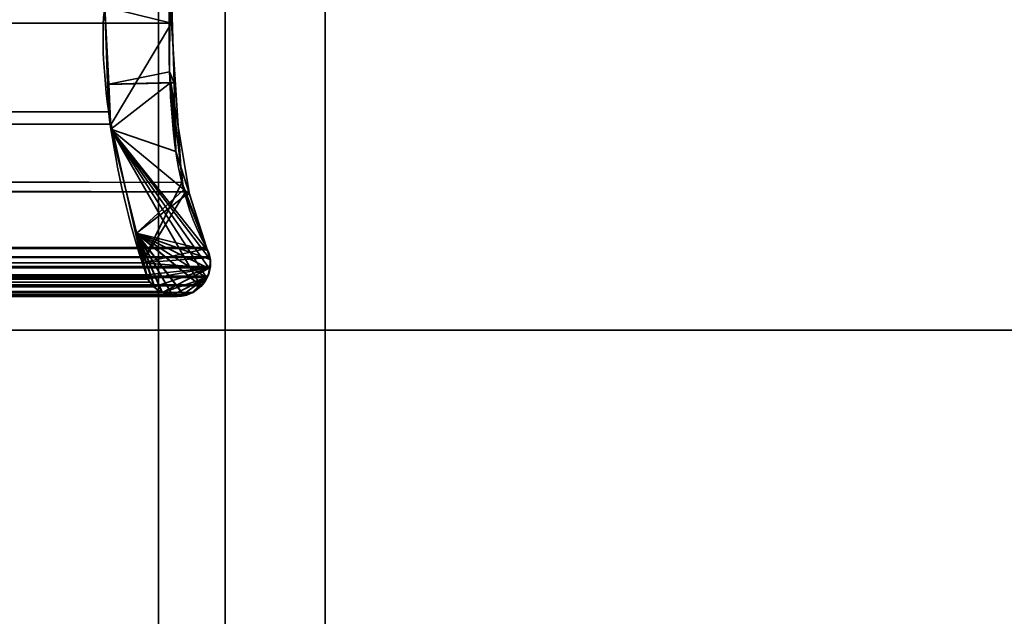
# Model space of a CAD drawing. Header units: millimetres. Extents: x -508 to 6708, y -110 to 248.
# Tile 440 of 656: x 310 to 325, y -10 to -1. Entities that reach past the tile are written whole.
import ezdxf

# ---------------------------------------------------------------- set-up
doc = ezdxf.new("R2010")
doc.units = ezdxf.units.MM
doc.layers.add('151', color=7, linetype='Continuous', true_color=0xffffff)

# ---------------------------------------------------------------- blocks, each defined once
blk = doc.blocks.new('UG_SURFACE_001')
at = {"layer": '151', "color": 252, "linetype": 'Continuous', "lineweight": 35}
for points in [[(507.5, -5.3, 2215.25), (507.5, 229.4, 2215.25), (-507.5, 229.4, 2215.25), (-507.5, -5.3, 2215.25)], [(-357.5, -5.3, 2065.25), (-357.5, 229.4, 2065.25), (357.5, 229.4, 2065.25), (357.5, -5.3, 2065.25)], [(507.5, -5.3, 2215.25), (-507.5, -5.3, 2215.25), (-357.5, -5.3, 2065.25), (357.5, -5.3, 2065.25)]]:
    blk.add_3dface(points, dxfattribs=at)
blk = doc.blocks.new('UG_SURFACE_205')
at = {"layer": '151', "color": 252, "linetype": 'Continuous', "lineweight": 35}
for points in [[(-314.5, -22.22, 2021.75), (314.5, -22.22, 2021.75), (314.5, 61.62, 2021.75), (-314.5, 61.62, 2021.75)], [(-313, -22.22, 2020.25), (-313, 61.62, 2020.25), (313, 61.62, 2020.25), (313, -22.22, 2020.25)], [(313, -22.22, 2020.25), (313, 61.62, 2020.25), (314.5, 61.62, 2021.75), (314.5, -22.22, 2021.75)], [(-368, -5.3, 2075.25), (368, -5.3, 2075.25), (366.5, -5.3, 2073.75), (-366.5, -5.3, 2073.75)], [(-368, -5.3, 2075.25), (-368, -22.22, 2075.25), (368, -22.22, 2075.25), (368, -5.3, 2075.25)], [(-366.5, -5.3, 2073.75), (366.5, -5.3, 2073.75), (366.5, -22.22, 2073.75), (-366.5, -22.22, 2073.75)]]:
    blk.add_3dface(points, dxfattribs=at)
blk = doc.blocks.new('UG_SURFACE_206')
at = {"layer": '151', "color": 252, "linetype": 'Continuous', "lineweight": 35}
for points in [[(313, 61.62, 2020.25), (313, 61.62, -7.75), (313, -22.22, -7.75), (313, -22.22, 2020.25)], [(313, -22.22, -7.75), (313, 61.62, -7.75), (314.5, 61.62, -7.75), (314.5, -22.22, -7.75)], [(314.5, -22.22, 2021.75), (314.5, 61.62, 2021.75), (313, 61.62, 2020.25), (313, -22.22, 2020.25)], [(314.5, 61.62, 2021.75), (314.5, -22.22, 2021.75), (314.5, -22.22, -7.75), (314.5, 61.62, -7.75)]]:
    blk.add_3dface(points, dxfattribs=at)
blk = doc.blocks.new('UG_SURFACE_208')
at = {"layer": '151', "color": 7, "linetype": 'Continuous', "lineweight": 35}
for points in [[(312.164, -0.224, 2019.414), (-312.175, 1.646, 2019.425), (-312.167, -0.697, 2019.417)], [(-312.167, -0.697, 2019.417), (312.194, -0.693, 2019.444), (312.164, -0.224, 2019.414)], [(311.193, -0.45, 2018.443), (312.164, -0.224, 2019.414), (312.194, -0.693, 2019.444)], [(311.249, -2.025, 2018.499), (-311.282, -2.214, 2018.532), (-311.193, -0.45, 2018.443)], [(-311.193, -0.45, 2018.443), (311.193, -0.45, 2018.443), (311.249, -2.025, 2018.499)], [(311.29, -2.208, 2018.54), (311.249, -2.025, 2018.499), (311.193, -0.45, 2018.443), (312.194, -0.693, 2019.444)], [(312.348, -3.085, 2019.598), (312.194, -0.693, 2019.444), (-312.167, -0.697, 2019.417)], [(312.348, -3.085, 2019.598), (-312.167, -0.697, 2019.417), (-312.165, -1.426, 2019.415)], [(312.194, -0.693, 2019.444), (312.348, -3.085, 2019.598), (311.755, -4.289, 2019.005), (311.29, -2.208, 2018.54)], [(-312.165, -1.426, 2019.415), (-312.375, -3.193, 2019.625), (312.401, -3.223, 2019.651)], [(-312.165, -1.426, 2019.415), (312.401, -3.223, 2019.651), (312.348, -3.085, 2019.598)], [(311.249, -2.025, 2018.499), (311.29, -2.208, 2018.54), (-311.282, -2.214, 2018.532)], [(-311.286, -2.283, 2018.536), (311.29, -2.208, 2018.54), (311.755, -4.289, 2019.005)], [(-311.286, -2.283, 2018.536), (-311.282, -2.214, 2018.532), (311.29, -2.208, 2018.54)], [(311.755, -4.289, 2019.005), (-311.824, -4.466, 2019.073), (-311.286, -2.283, 2018.536)], [(311.755, -4.289, 2019.005), (312.348, -3.085, 2019.598), (312.401, -3.223, 2019.651)], [(-312.39, -3.231, 2019.64), (-312.718, -4.057, 2019.968), (312.718, -4.057, 2019.968)], [(-312.375, -3.193, 2019.625), (-312.39, -3.231, 2019.64), (312.401, -3.223, 2019.651)], [(312.718, -4.057, 2019.968), (312.401, -3.223, 2019.651), (-312.39, -3.231, 2019.64)], [(312.401, -3.223, 2019.651), (312.718, -4.057, 2019.968), (312.725, -4.074, 2019.975), (311.755, -4.289, 2019.005)], [(312.77, -4.201, 2020.02), (312.725, -4.074, 2019.975), (-312.725, -4.074, 2019.975), (-312.77, -4.201, 2020.02)], [(312.718, -4.057, 2019.968), (-312.718, -4.057, 2019.968), (-312.725, -4.074, 2019.975), (312.725, -4.074, 2019.975)], [(311.755, -4.289, 2019.005), (312.725, -4.074, 2019.975), (312.77, -4.201, 2020.02), (312.77, -4.211, 2020.02)], [(312.77, -4.211, 2020.02), (-312.77, -4.211, 2020.02), (-312.776, -4.343, 2020.026)], [(312.776, -4.343, 2020.026), (312.77, -4.211, 2020.02), (-312.776, -4.343, 2020.026)], [(-312.77, -4.201, 2020.02), (312.77, -4.211, 2020.02), (312.77, -4.201, 2020.02)], [(-312.77, -4.201, 2020.02), (-312.77, -4.211, 2020.02), (312.77, -4.211, 2020.02)], [(312.77, -4.211, 2020.02), (312.776, -4.343, 2020.026), (312.77, -4.366, 2020.02), (311.755, -4.289, 2019.005)], [(-312.776, -4.343, 2020.026), (-312.77, -4.366, 2020.02), (312.77, -4.366, 2020.02), (312.776, -4.343, 2020.026)], [(312.77, -4.366, 2020.02), (-312.77, -4.366, 2020.02), (-312.739, -4.488, 2019.989)], [(312.739, -4.488, 2019.989), (312.77, -4.366, 2020.02), (-312.739, -4.488, 2019.989)], [(311.755, -4.289, 2019.005), (311.818, -4.469, 2019.068), (-311.824, -4.466, 2019.073)], [(311.818, -4.469, 2019.068), (311.755, -4.289, 2019.005), (312.77, -4.366, 2020.02)], [(311.84, -4.532, 2019.09), (311.818, -4.469, 2019.068), (312.77, -4.366, 2020.02)], [(312.77, -4.366, 2020.02), (311.941, -4.648, 2019.191), (311.87, -4.58, 2019.12), (311.84, -4.532, 2019.09)], [(312.77, -4.366, 2020.02), (312.061, -4.732, 2019.31), (312.015, -4.718, 2019.265), (311.941, -4.648, 2019.191)], [(312.061, -4.732, 2019.31), (312.77, -4.366, 2020.02), (312.739, -4.488, 2019.989), (312.725, -4.511, 2019.975)], [(-312.739, -4.488, 2019.989), (-312.725, -4.511, 2019.975), (312.725, -4.511, 2019.975), (312.739, -4.488, 2019.989)], [(312.657, -4.621, 2019.907), (-312.725, -4.511, 2019.975), (-312.657, -4.621, 2019.907)], [(312.657, -4.621, 2019.907), (312.725, -4.511, 2019.975), (-312.725, -4.511, 2019.975)], [(-311.87, -4.58, 2019.12), (311.84, -4.532, 2019.09), (311.87, -4.58, 2019.12)], [(-311.87, -4.58, 2019.12), (-311.84, -4.532, 2019.09), (311.84, -4.532, 2019.09)], [(-311.84, -4.532, 2019.09), (-311.824, -4.466, 2019.073), (311.818, -4.469, 2019.068)], [(311.818, -4.469, 2019.068), (311.84, -4.532, 2019.09), (-311.84, -4.532, 2019.09)], [(312.207, -4.776, 2019.457), (312.061, -4.732, 2019.31), (312.725, -4.511, 2019.975)], [(312.725, -4.511, 2019.975), (312.36, -4.771, 2019.61), (312.268, -4.794, 2019.518), (312.207, -4.776, 2019.457)], [(312.5, -4.737, 2019.75), (312.36, -4.771, 2019.61), (312.725, -4.511, 2019.975)], [(312.725, -4.511, 2019.975), (312.641, -4.633, 2019.891), (312.517, -4.733, 2019.767), (312.5, -4.737, 2019.75)], [(312.725, -4.511, 2019.975), (312.657, -4.621, 2019.907), (312.641, -4.633, 2019.891)], [(-312.657, -4.621, 2019.907), (-312.641, -4.633, 2019.891), (312.641, -4.633, 2019.891), (312.657, -4.621, 2019.907)], [(312.641, -4.633, 2019.891), (-312.641, -4.633, 2019.891), (-312.517, -4.733, 2019.767), (312.517, -4.733, 2019.767)], [(312.015, -4.718, 2019.265), (-312.061, -4.732, 2019.31), (-312.015, -4.718, 2019.265)], [(312.015, -4.718, 2019.265), (312.061, -4.732, 2019.31), (-312.061, -4.732, 2019.31)], [(-312.015, -4.718, 2019.265), (311.941, -4.648, 2019.191), (312.015, -4.718, 2019.265)], [(-312.015, -4.718, 2019.265), (-311.941, -4.648, 2019.191), (311.941, -4.648, 2019.191)], [(311.87, -4.58, 2019.12), (-311.941, -4.648, 2019.191), (-311.87, -4.58, 2019.12)], [(311.87, -4.58, 2019.12), (311.941, -4.648, 2019.191), (-311.941, -4.648, 2019.191)], [(312.517, -4.733, 2019.767), (-312.517, -4.733, 2019.767), (-312.5, -4.737, 2019.75), (312.5, -4.737, 2019.75)], [(312.5, -4.737, 2019.75), (-312.5, -4.737, 2019.75), (-312.36, -4.771, 2019.61), (312.36, -4.771, 2019.61)], [(312.268, -4.794, 2019.518), (-312.36, -4.771, 2019.61), (-312.268, -4.794, 2019.518)], [(312.268, -4.794, 2019.518), (312.36, -4.771, 2019.61), (-312.36, -4.771, 2019.61)], [(-312.268, -4.794, 2019.518), (-312.207, -4.776, 2019.457), (312.207, -4.776, 2019.457), (312.268, -4.794, 2019.518)], [(312.207, -4.776, 2019.457), (-312.207, -4.776, 2019.457), (-312.061, -4.732, 2019.31), (312.061, -4.732, 2019.31)]]:
    blk.add_3dface(points, dxfattribs=at)
blk = doc.blocks.new('UG_SURFACE_209')
at = {"layer": '151', "color": 7, "linetype": 'Continuous', "lineweight": 35}
for points in [[(312.165, -1.426, 2019.415), (312.174, 1.485, 2019.424), (311.193, -0.45, 2018.443), (311.252, -1.611, 2018.502)], [(312.175, 0.392, -7.75), (312.174, 1.485, 2019.424), (312.165, -1.426, 2019.415)], [(311.252, -1.613, -7.75), (311.193, -0.45, -7.75), (312.175, 0.392, -7.75), (312.231, -1.587, -7.75)], [(312.165, -1.426, 2019.415), (312.231, -1.587, -7.75), (312.175, 0.392, -7.75)], [(311.252, -1.613, -7.75), (311.252, -1.611, 2018.502), (311.193, -0.45, 2018.443), (311.193, -0.45, -7.75)], [(312.184, -1.585, 2019.434), (312.165, -1.426, 2019.415), (311.252, -1.611, 2018.502)], [(312.165, -1.426, 2019.415), (312.184, -1.585, 2019.434), (312.231, -1.587, -7.75)], [(312.184, -1.585, 2019.434), (311.252, -1.611, 2018.502), (311.286, -2.283, 2018.536)], [(312.231, -1.587, -7.75), (312.26, -2.617, -7.75), (311.286, -2.283, -7.75), (311.252, -1.613, -7.75)], [(311.286, -2.283, 2018.536), (311.252, -1.611, 2018.502), (311.252, -1.613, -7.75)], [(311.286, -2.283, 2018.536), (311.252, -1.613, -7.75), (311.286, -2.283, -7.75)], [(311.286, -2.283, 2018.536), (311.671, -3.845, 2018.921), (312.375, -3.193, 2019.625), (312.184, -1.585, 2019.434)], [(312.464, -3.258, -7.75), (312.26, -2.617, -7.75), (312.184, -1.585, 2019.434)], [(312.184, -1.585, 2019.434), (312.375, -3.193, 2019.625), (312.464, -3.258, -7.75)], [(312.26, -2.617, -7.75), (312.231, -1.587, -7.75), (312.184, -1.585, 2019.434)], [(311.286, -2.283, -7.75), (311.671, -3.845, 2018.921), (311.286, -2.283, 2018.536)], [(311.286, -2.283, -7.75), (311.673, -3.855, -7.75), (311.671, -3.845, 2018.921)], [(311.286, -2.283, -7.75), (312.732, -4.103, -7.75), (312.773, -4.239, -7.75)], [(311.286, -2.283, -7.75), (312.26, -2.617, -7.75), (312.464, -3.258, -7.75)], [(311.286, -2.283, -7.75), (312.764, -4.38, -7.75), (312.758, -4.437, -7.75), (312.718, -4.511, -7.75)], [(312.464, -3.258, -7.75), (312.718, -4.057, -7.75), (312.732, -4.103, -7.75), (311.286, -2.283, -7.75)], [(312.773, -4.239, -7.75), (312.777, -4.254, -7.75), (312.764, -4.38, -7.75), (311.286, -2.283, -7.75)], [(312.718, -4.511, -7.75), (312.661, -4.616, -7.75), (312.634, -4.638, -7.75), (311.286, -2.283, -7.75)], [(311.673, -3.855, -7.75), (311.286, -2.283, -7.75), (312.634, -4.638, -7.75)], [(312.407, -3.272, 2019.657), (312.375, -3.193, 2019.625), (311.671, -3.845, 2018.921)], [(312.375, -3.193, 2019.625), (312.407, -3.272, 2019.657), (312.464, -3.258, -7.75)], [(311.671, -3.845, 2018.921), (312.735, -4.104, 2019.985), (312.718, -4.057, 2019.968), (312.407, -3.272, 2019.657)], [(312.718, -4.057, -7.75), (312.464, -3.258, -7.75), (312.407, -3.272, 2019.657)], [(312.407, -3.272, 2019.657), (312.718, -4.057, 2019.968), (312.718, -4.057, -7.75)], [(311.84, -4.532, -7.75), (311.84, -4.532, 2019.09), (311.671, -3.845, 2018.921), (311.673, -3.855, -7.75)], [(311.671, -3.845, 2018.921), (312.049, -4.729, 2019.299), (312.208, -4.776, 2019.458)], [(312.208, -4.776, 2019.458), (312.268, -4.794, 2019.518), (312.376, -4.767, 2019.626), (311.671, -3.845, 2018.921)], [(311.671, -3.845, 2018.921), (311.84, -4.532, 2019.09), (311.87, -4.58, 2019.12), (311.935, -4.642, 2019.185)], [(311.671, -3.845, 2018.921), (312.767, -4.379, 2020.017), (312.776, -4.343, 2020.026), (312.772, -4.238, 2020.021)], [(311.671, -3.845, 2018.921), (312.636, -4.638, 2019.886), (312.657, -4.621, 2019.907), (312.724, -4.513, 2019.974)], [(311.935, -4.642, 2019.185), (312.015, -4.718, 2019.265), (312.049, -4.729, 2019.299), (311.671, -3.845, 2018.921)], [(312.772, -4.238, 2020.021), (312.77, -4.201, 2020.02), (312.735, -4.104, 2019.985), (311.671, -3.845, 2018.921)], [(312.376, -4.767, 2019.626), (312.517, -4.733, 2019.767), (312.636, -4.638, 2019.886), (311.671, -3.845, 2018.921)], [(312.724, -4.513, 2019.974), (312.739, -4.488, 2019.989), (312.767, -4.379, 2020.017), (311.671, -3.845, 2018.921)], [(311.673, -3.855, -7.75), (312.052, -4.729, -7.75), (311.973, -4.689, -7.75), (311.937, -4.646, -7.75)], [(311.673, -3.855, -7.75), (312.207, -4.779, -7.75), (312.137, -4.773, -7.75), (312.052, -4.729, -7.75)], [(311.673, -3.855, -7.75), (312.376, -4.778, -7.75), (312.34, -4.79, -7.75), (312.207, -4.779, -7.75)], [(311.673, -3.855, -7.75), (312.634, -4.638, -7.75), (312.517, -4.733, -7.75), (312.376, -4.778, -7.75)], [(311.937, -4.646, -7.75), (311.84, -4.532, -7.75), (311.673, -3.855, -7.75)], [(312.732, -4.103, -7.75), (312.718, -4.057, -7.75), (312.718, -4.057, 2019.968)], [(312.718, -4.057, 2019.968), (312.735, -4.104, 2019.985), (312.732, -4.103, -7.75)], [(312.773, -4.239, -7.75), (312.732, -4.103, -7.75), (312.735, -4.104, 2019.985)], [(312.735, -4.104, 2019.985), (312.77, -4.201, 2020.02), (312.773, -4.239, -7.75)], [(312.767, -4.379, 2020.017), (312.764, -4.38, -7.75), (312.777, -4.254, -7.75)], [(312.777, -4.254, -7.75), (312.776, -4.343, 2020.026), (312.767, -4.379, 2020.017)], [(312.77, -4.201, 2020.02), (312.772, -4.238, 2020.021), (312.773, -4.239, -7.75)], [(312.777, -4.254, -7.75), (312.772, -4.238, 2020.021), (312.776, -4.343, 2020.026)], [(312.777, -4.254, -7.75), (312.773, -4.239, -7.75), (312.772, -4.238, 2020.021)], [(312.764, -4.38, -7.75), (312.767, -4.379, 2020.017), (312.739, -4.488, 2019.989)], [(312.739, -4.488, 2019.989), (312.758, -4.437, -7.75), (312.764, -4.38, -7.75)], [(311.87, -4.58, 2019.12), (311.84, -4.532, -7.75), (311.937, -4.646, -7.75)], [(311.87, -4.58, 2019.12), (311.84, -4.532, 2019.09), (311.84, -4.532, -7.75)], [(312.718, -4.511, -7.75), (312.724, -4.513, 2019.974), (312.657, -4.621, 2019.907)], [(312.657, -4.621, 2019.907), (312.661, -4.616, -7.75), (312.718, -4.511, -7.75)], [(312.724, -4.513, 2019.974), (312.718, -4.511, -7.75), (312.758, -4.437, -7.75)], [(312.758, -4.437, -7.75), (312.739, -4.488, 2019.989), (312.724, -4.513, 2019.974)], [(311.937, -4.646, -7.75), (311.935, -4.642, 2019.185), (311.87, -4.58, 2019.12)], [(312.015, -4.718, 2019.265), (311.935, -4.642, 2019.185), (311.937, -4.646, -7.75)], [(312.015, -4.718, 2019.265), (311.937, -4.646, -7.75), (311.973, -4.689, -7.75)], [(312.015, -4.718, 2019.265), (311.973, -4.689, -7.75), (312.052, -4.729, -7.75)], [(312.052, -4.729, -7.75), (312.049, -4.729, 2019.299), (312.015, -4.718, 2019.265)], [(312.634, -4.638, -7.75), (312.636, -4.638, 2019.886), (312.517, -4.733, 2019.767)], [(312.517, -4.733, 2019.767), (312.517, -4.733, -7.75), (312.634, -4.638, -7.75)], [(312.636, -4.638, 2019.886), (312.634, -4.638, -7.75), (312.661, -4.616, -7.75)], [(312.661, -4.616, -7.75), (312.657, -4.621, 2019.907), (312.636, -4.638, 2019.886)], [(312.137, -4.773, -7.75), (312.208, -4.776, 2019.458), (312.049, -4.729, 2019.299)], [(312.049, -4.729, 2019.299), (312.052, -4.729, -7.75), (312.137, -4.773, -7.75)], [(312.137, -4.773, -7.75), (312.207, -4.779, -7.75), (312.208, -4.776, 2019.458)], [(312.208, -4.776, 2019.458), (312.207, -4.779, -7.75), (312.34, -4.79, -7.75)], [(312.34, -4.79, -7.75), (312.268, -4.794, 2019.518), (312.208, -4.776, 2019.458)], [(312.34, -4.79, -7.75), (312.376, -4.767, 2019.626), (312.268, -4.794, 2019.518)], [(312.34, -4.79, -7.75), (312.376, -4.778, -7.75), (312.376, -4.767, 2019.626)], [(312.517, -4.733, -7.75), (312.517, -4.733, 2019.767), (312.376, -4.767, 2019.626)], [(312.376, -4.767, 2019.626), (312.376, -4.778, -7.75), (312.517, -4.733, -7.75)]]:
    blk.add_3dface(points, dxfattribs=at)
blk = doc.blocks.new('UG_SURFACE_214')
at = {"layer": '151', "color": 252, "linetype": 'Continuous', "lineweight": 35}
for points in [[(-296, 3.014, -6.75), (-312, 3.014, -6.75), (-312, -16.953, -6.75), (312, -16.953, -6.75)], [(296, 3.014, -7.75), (312, 3.014, -7.75), (312, -16.953, -7.75), (-312, -16.953, -7.75)], [(296, 3.014, -6.75), (-296, 3.014, -6.75), (312, -16.953, -6.75)], [(312, -16.953, -6.75), (312, 3.014, -6.75), (296, 3.014, -6.75)], [(312, -16.953, -7.75), (312, 3.014, -7.75), (312, 3.014, -6.75), (312, -16.953, -6.75)]]:
    blk.add_3dface(points, dxfattribs=at)

msp = doc.modelspace()

# ---------------------------------------------------------------- linework, layer by layer
at = {"layer": '151', "color": 253, "linetype": 'Continuous', "lineweight": -3}
for p, q in [((313, -22.22, 2020.25), (313, 61.62, 2020.25)), ((313, -22.22, 2020.25), (313, 61.62, 2020.25)), ((313, -22.22, -7.75), (313, 61.62, -7.75)), ((314.5, -22.22, 2021.75), (314.5, 61.62, 2021.75)), ((314.5, -22.22, 2021.75), (314.5, 61.62, 2021.75)), ((314.5, -22.22, -7.75), (314.5, 61.62, -7.75)), ((312, -16.953, -6.75), (312, 3.014, -6.75)), ((312, -16.953, -7.75), (312, 3.014, -7.75)), ((312.718, -4.057, 2019.968), (-312.718, -4.057, 2019.968)), ((312.718, -4.057, -7.75), (312.718, -4.057, 2019.968)), ((311.84, -4.532, 2019.09), (-311.84, -4.532, 2019.09)), ((311.84, -4.532, -7.75), (311.84, -4.532, 2019.09)), ((312.517, -4.733, 2019.767), (-312.517, -4.733, 2019.767)), ((312.517, -4.733, -7.75), (312.517, -4.733, 2019.767)), ((-507.5, -5.3, 2215.25), (507.5, -5.3, 2215.25)), ((-507.5, -5.3, 2215.25), (507.5, -5.3, 2215.25)), ((368, -5.3, 2075.25), (-368, -5.3, 2075.25)), ((366.5, -5.3, 2073.75), (-366.5, -5.3, 2073.75)), ((357.5, -5.3, 2065.25), (-357.5, -5.3, 2065.25))]:
    msp.add_line(p, q, dxfattribs=at)
for points in [[(312.718, -4.057, 2019.968), (311.91, -2.668, 2019.16), (312.232, -0.33, 2019.482), (312.175, 1.646, 2019.425)], [(312.175, 1.646, 2019.425), (312.232, -0.33, 2019.482), (311.91, -2.668, 2019.16), (312.718, -4.057, 2019.968)], [(312.718, -4.057, -7.75), (311.91, -2.668, -7.75), (312.232, -0.33, -7.75), (312.175, 1.646, -7.75)], [(311.84, -4.532, 2019.09), (311.34, -3.167, 2018.59), (311.078, -1.261, 2018.328), (311.193, -0.45, 2018.443)], [(311.193, -0.45, -7.75), (311.078, -1.261, -7.75), (311.34, -3.167, -7.75), (311.84, -4.532, -7.75)], [(311.193, -0.45, 2018.443), (311.078, -1.261, 2018.328), (311.34, -3.167, 2018.59), (311.84, -4.532, 2019.09)], [(312.718, -4.057, 2019.968), (312.85, -4.299, 2020.1), (312.759, -4.602, 2020.009), (312.517, -4.733, 2019.767)], [(312.718, -4.057, 2019.968), (312.85, -4.299, 2020.1), (312.759, -4.602, 2020.009), (312.517, -4.733, 2019.767)], [(312.718, -4.057, -7.75), (312.85, -4.299, -7.75), (312.759, -4.602, -7.75), (312.517, -4.733, -7.75)], [(311.84, -4.532, -7.75), (311.971, -4.774, -7.75), (312.274, -4.865, -7.75), (312.517, -4.733, -7.75)], [(312.517, -4.733, 2019.767), (312.274, -4.865, 2019.524), (311.971, -4.774, 2019.221), (311.84, -4.532, 2019.09)], [(312.517, -4.733, 2019.767), (312.274, -4.865, 2019.524), (311.971, -4.774, 2019.221), (311.84, -4.532, 2019.09)]]:
    msp.add_open_spline(points, degree=3, dxfattribs=at)

# ---------------------------------------------------------------- block references
for name in ['UG_SURFACE_001', 'UG_SURFACE_214', 'UG_SURFACE_205', 'UG_SURFACE_206', 'UG_SURFACE_208', 'UG_SURFACE_209']:
    msp.add_blockref(name, (0, 0), dxfattribs=at)

doc.saveas('drawing.dxf')
